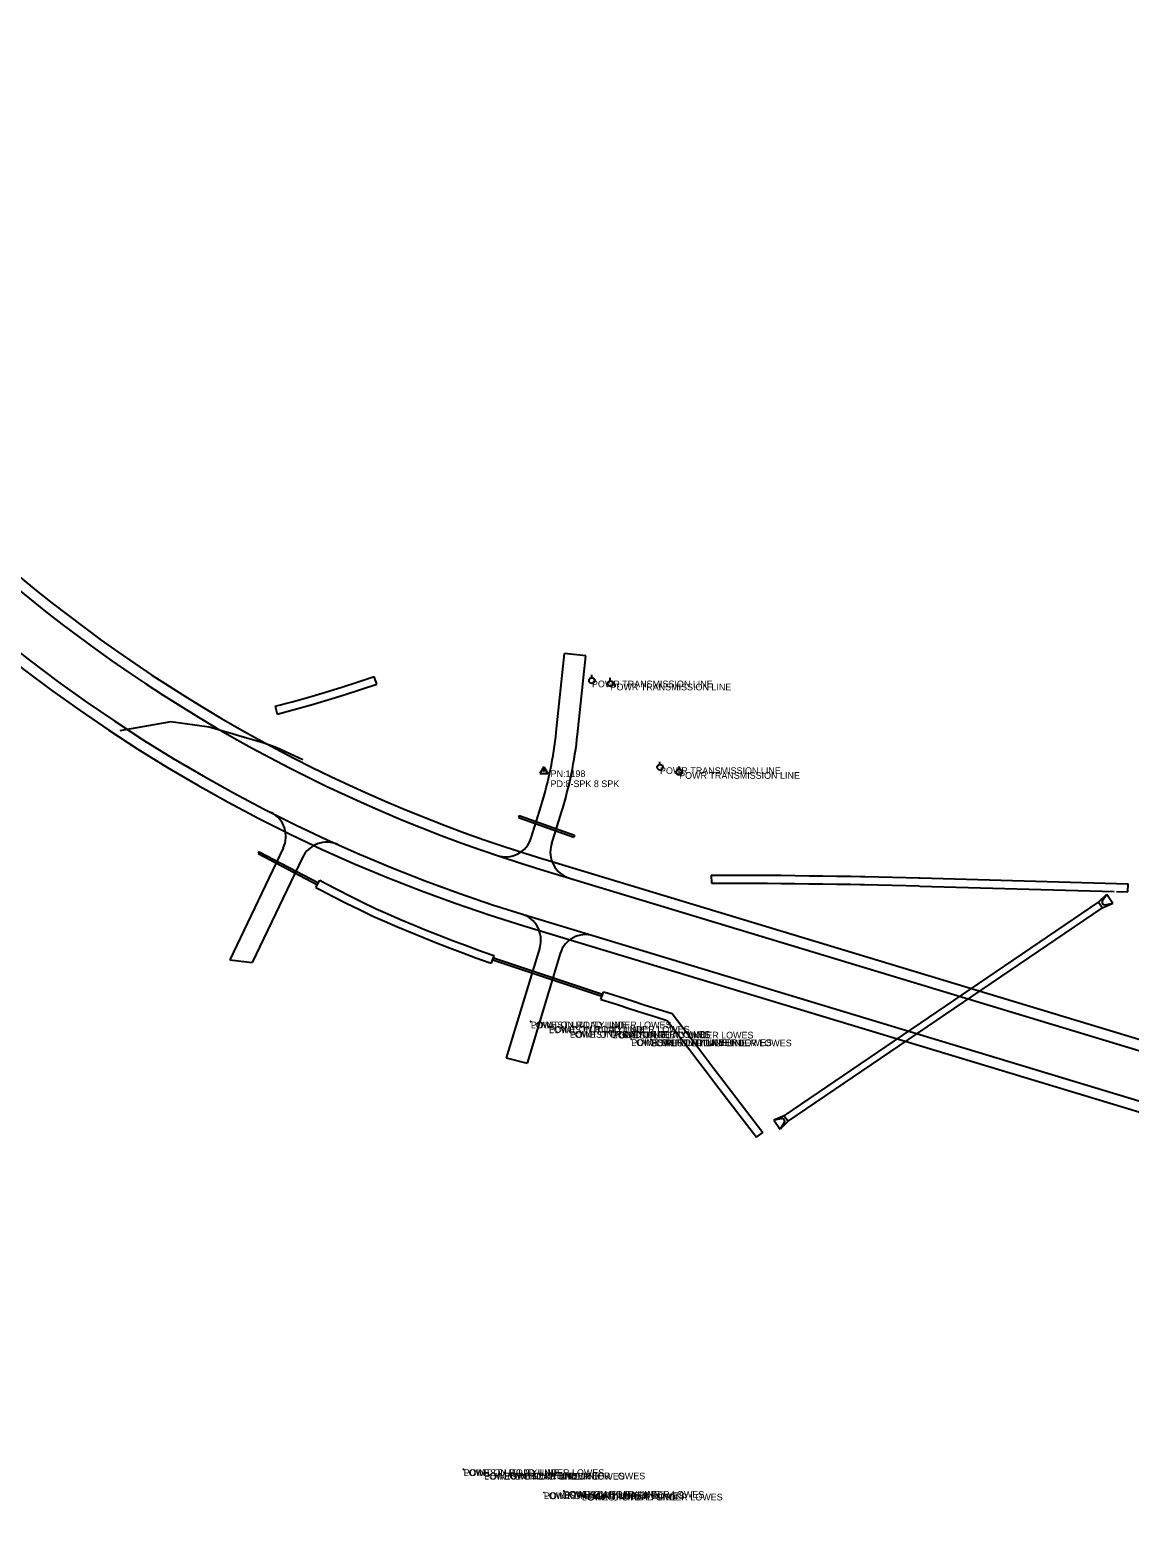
# Model space of a CAD drawing. Extents: x 978516 to 993312, y 1836504 to 1846212.
# Drawn here: x 981023 to 981845, y 1838000 to 1839127 of the extents above; entities that cross this region are included whole.
import ezdxf

# ---------------------------------------------------------------- set-up
doc = ezdxf.new("R2010")
doc.units = 0
for name, color, linetype in [('DELINEATION AREAS', 7, 'Continuous'), ('R_CONCRETE', 7, 'Continuous'), ('R_Drainage', 7, 'Continuous'), ('R_Proposed Road', 7, 'Continuous'), ('S_ELECTRIC_UTILITIES_ANNOT', 7, 'Continuous'), ('S_SECONDARY_CTL', 7, 'Continuous'), ('S_SECONDARY_CTL_ANNOT', 7, 'Continuous'), ('S_STREAM', 7, 'Continuous'), ('S_SURVEY_TEXT_ANNOT', 7, 'Continuous'), ('S_UTILITY_POLE', 7, 'Continuous'), ('S_UTILITY_POLE_ANNOT', 7, 'Continuous'), ('S_UTL_PT_SYM', 7, 'Continuous')]:
    doc.layers.add(name, color=color, linetype=linetype)

msp = doc.modelspace()

# ---------------------------------------------------------------- linework, layer by layer
at = {"layer": 'DELINEATION AREAS'}
for p, q in [((981367.7, 1838429.4), (981369.6, 1838435.1)), ((981449.4, 1838402.4), (981451.3, 1838408.1))]:
    msp.add_line(p, q, dxfattribs=at)
at = {"layer": 'R_CONCRETE'}
for p, q in [((981282, 1838638), (981280, 1838643.7)), ((981206, 1838621.4), (981207.5, 1838615.6)), ((981236.4, 1838486.1), (981239.2, 1838491.4)), ((981531.9, 1838495.3), (981532, 1838489.3)), ((981843.3, 1838482.8), (981843.5, 1838488.8)), ((981565.8, 1838299.4), (981570.5, 1838303))]:
    msp.add_line(p, q, dxfattribs=at)
for points in [[(981206, 1838621.4), (981218.6, 1838624.7), (981231.1, 1838628.2), (981243.5, 1838631.9), (981255.8, 1838635.7), (981267.9, 1838639.6), (981280, 1838643.7)], [(981207.5, 1838615.6), (981220.2, 1838618.9), (981232.7, 1838622.5), (981245.2, 1838626.1), (981257.6, 1838629.9), (981269.8, 1838633.9), (981282, 1838638)], [(981236.4, 1838486.1), (981240.4, 1838484), (981249.7, 1838479.1), (981259.1, 1838474.4), (981268.5, 1838469.7), (981277.9, 1838465.1), (981278.9, 1838464.6), (981287.6, 1838460.8), (981297.3, 1838456.7), (981307, 1838452.6), (981316.7, 1838448.6), (981326.4, 1838444.7), (981336.3, 1838440.9), (981346.1, 1838437.2), (981356, 1838433.5), (981365.9, 1838430), (981367.7, 1838429.4)], [(981239.2, 1838491.4), (981243.2, 1838489.3), (981252.4, 1838484.5), (981261.8, 1838479.7), (981271.1, 1838475.1), (981280.5, 1838470.5), (981281.4, 1838470.1), (981290, 1838466.3), (981299.6, 1838462.2), (981309.2, 1838458.1), (981318.9, 1838454.2), (981328.6, 1838450.3), (981338.4, 1838446.5), (981348.2, 1838442.8), (981358, 1838439.2), (981367.9, 1838435.7), (981369.6, 1838435.1)], [(981531.9, 1838495.3), (981542.4, 1838495.3), (981552.9, 1838495.3), (981556, 1838495.3), (981563.3, 1838495.2), (981573.7, 1838495.2), (981584.2, 1838495.1), (981594.6, 1838495), (981605, 1838494.8), (981615.4, 1838494.7), (981625.8, 1838494.5), (981636.2, 1838494.4), (981643.4, 1838494.2), (981646.6, 1838494.2), (981657, 1838493.9), (981667.4, 1838493.7), (981677.7, 1838493.4), (981687, 1838493.2), (981688.1, 1838493.1), (981843.5, 1838488.8)], [(981532, 1838489.3), (981542.4, 1838489.3), (981552.9, 1838489.3), (981555.9, 1838489.3), (981563.3, 1838489.3), (981573.7, 1838489.2), (981584.1, 1838489.1), (981594.5, 1838489), (981604.9, 1838488.8), (981615.3, 1838488.7), (981625.7, 1838488.5), (981636.1, 1838488.4), (981643.3, 1838488.2), (981646.5, 1838488.2), (981656.8, 1838487.9), (981667.2, 1838487.7), (981677.6, 1838487.4), (981686.9, 1838487.2), (981687.9, 1838487.1), (981833, 1838483.1)], [(981834.9, 1838483), (981843.3, 1838482.8)], [(981451.3, 1838408.1), (981454, 1838407.2), (981463.6, 1838404.2), (981473.1, 1838401.2), (981482.6, 1838398.1), (981492.2, 1838395.2), (981502.6, 1838391.9), (981510.7, 1838381.3), (981518.1, 1838371.5), (981520.3, 1838368.6), (981525.6, 1838361.6), (981533.1, 1838351.8), (981540.6, 1838342.1), (981570.5, 1838303)], [(981449.4, 1838402.4), (981452.2, 1838401.5), (981461.7, 1838398.5), (981471.3, 1838395.4), (981480.8, 1838392.4), (981490.4, 1838389.4), (981499, 1838386.7), (981505.9, 1838377.7), (981513.4, 1838367.8), (981515.6, 1838364.9), (981520.8, 1838358), (981528.3, 1838348.2), (981535.8, 1838338.4), (981565.8, 1838299.4)]]:
    msp.add_lwpolyline(points, dxfattribs=at)
at = {"layer": 'R_Drainage'}
for p, q in [((981388.2, 1838539.7), (981387.7, 1838538.3)), ((981387.7, 1838538.3), (981429.2, 1838523.6)), ((981388.2, 1838539.7), (981429.7, 1838525)), ((981429.7, 1838525), (981429.2, 1838523.6)), ((981193.9, 1838512.6), (981193.2, 1838511.3)), ((981193.2, 1838511.3), (981237.5, 1838488.1)), ((981193.9, 1838512.6), (981238.2, 1838489.4)), ((981586.5, 1838315.5), (981821.5, 1838475)), ((981821.5, 1838475), (981827.5, 1838480.9)), ((981821.5, 1838475), (981824.3, 1838470.9)), ((981824.3, 1838470.9), (981832, 1838474.3)), ((981824.4, 1838476.2), (981827.5, 1838480.9)), ((981826.3, 1838473.1), (981832, 1838474.3)), ((981827.5, 1838480.9), (981832, 1838474.3)), ((981589.3, 1838311.4), (981824.3, 1838470.9)), ((981368.5, 1838431.7), (981369, 1838433.1)), ((981450.1, 1838404.6), (981368.5, 1838431.7)), ((981450.6, 1838406), (981369, 1838433.1)), ((981450.1, 1838404.6), (981450.6, 1838406)), ((981586.5, 1838315.5), (981578.8, 1838312.1)), ((981584.3, 1838313.2), (981578.8, 1838312.1)), ((981578.8, 1838312.1), (981583.3, 1838305.4)), ((981589.3, 1838311.4), (981583.3, 1838305.4)), ((981586.5, 1838310.3), (981583.3, 1838305.4)), ((981586.5, 1838315.5), (981589.3, 1838311.4))]:
    msp.add_line(p, q, dxfattribs=at)
for centre, start, end in [((981826.1, 1838475.1), 146.3851, 287.2155), ((981584.8, 1838311.3), 321.1203, 101.9507)]:
    msp.add_arc(centre, 2, start, end, dxfattribs=at)
at = {"layer": 'R_Proposed Road'}
for p, q in [((981416, 1838602), (981422.3, 1838660.9)), ((981438.2, 1838659.2), (981422.3, 1838660.9)), ((981431.9, 1838600.3), (981438.2, 1838659.2)), ((981397.3, 1838523), (981404.7, 1838547.1)), ((981412.5, 1838518.1), (981420, 1838542.4)), ((981404.5, 1838499.5), (983638.5, 1837823.6)), ((981406.9, 1838507.1), (983640.8, 1837831.3)), ((981394.1, 1838465), (983628.1, 1837789.2)), ((981391.8, 1838457.4), (983625.8, 1837781.5)), ((981403.7, 1838441.2), (981378.7, 1838358.7)), ((981171.9, 1838431.9), (981188.8, 1838430)), ((981419, 1838436.6), (981394.3, 1838354.8)), ((981378.7, 1838358.7), (981394.3, 1838354.8))]:
    msp.add_line(p, q, dxfattribs=at)
for points in [[(981212, 1838515.4), (981171.9, 1838431.9)], [(981226.4, 1838508.5), (981188.8, 1838430)]]:
    msp.add_lwpolyline(points, dxfattribs=at)
for centre, radius, start, end in [((981731.1, 1839579.1), 1127.9, 152.2175, 253.1679), ((981731.1, 1839579.1), 1119.9, 152.2175, 253.1679), ((981731.1, 1839579.1), 1171.9, 171.8699, 253.1679), ((981731.1, 1839579.1), 1163.9, 171.8699, 253.1679), ((981125.7, 1838633.1), 292, 342.87, 353.8875), ((981125.7, 1838633.1), 308, 342.87, 353.8875), ((981193.9, 1838524.1), 20, 334.3699, 63.0147), ((981244.4, 1838499.8), 20, 65.7251, 154.3699), ((981378.2, 1838528.9), 20, 251.4218, 342.87), ((981431.6, 1838512.2), 20, 162.87, 253.1679), ((981384.5, 1838447), 20, 343.1679, 72.9762), ((981438.1, 1838430.8), 20, 73.1679, 163.1679)]:
    msp.add_arc(centre, radius, start, end, dxfattribs=at)
at = {"layer": 'S_SECONDARY_CTL'}
for p, q in [((981406.8, 1838576.1), (981403.8, 1838571.2)), ((981406.8, 1838576.1), (981409.7, 1838571.2)), ((981403.8, 1838571.2), (981409.7, 1838571.2))]:
    msp.add_line(p, q, dxfattribs=at)
for radius in [0.311, 0.183, 0.103]:
    msp.add_circle((981406.8, 1838573.5), radius, dxfattribs=at)
at = {"layer": 'S_STREAM'}
msp.add_lwpolyline([(981226.7, 1838581.3), (981213.5, 1838587.4), (981206.6, 1838590.6), (981196.6, 1838594.2), (981156.6, 1838605.9), (981128, 1838609.7), (981089.7, 1838603.1)], dxfattribs=at)
at = {"layer": 'S_UTILITY_POLE'}
for p, q in [((981442.6, 1838642.7), (981442.6, 1838644.8)), ((981456.4, 1838640.5), (981456.4, 1838642.6)), ((981493.5, 1838577.9), (981493.5, 1838580)), ((981507.8, 1838574.3), (981507.8, 1838576.4))]:
    msp.add_line(p, q, dxfattribs=at)
for centre in [(981442.7, 1838640.6), (981456.6, 1838638.3), (981493.6, 1838575.8), (981507.9, 1838572.2)]:
    msp.add_circle(centre, 2.13, dxfattribs=at)
at = {"layer": 'S_UTL_PT_SYM'}
for points in [[(981397, 1838385.8), (981397, 1838385.9), (981397, 1838385.8), (981396.9, 1838385.8), (981397, 1838385.8), (981397, 1838385.8), (981397, 1838385.8), (981397, 1838385.8)], [(981410.6, 1838382.1), (981410.6, 1838382.2), (981410.6, 1838382.1), (981410.6, 1838382.1), (981410.6, 1838382.1), (981410.6, 1838382.1), (981410.6, 1838382.1), (981410.7, 1838382.1)], [(981426.2, 1838378.7), (981426.2, 1838378.8), (981426.2, 1838378.7), (981426.2, 1838378.7), (981426.2, 1838378.7), (981426.2, 1838378.7), (981426.2, 1838378.7), (981426.3, 1838378.7)], [(981458.3, 1838378.2), (981458.3, 1838378.2), (981458.3, 1838378.2), (981458.3, 1838378.2), (981458.3, 1838378.2), (981458.3, 1838378.1), (981458.3, 1838378.2), (981458.4, 1838378.2)], [(981472.1, 1838372.6), (981472.1, 1838372.7), (981472.1, 1838372.6), (981472.1, 1838372.6), (981472.1, 1838372.6), (981472.1, 1838372.6), (981472.1, 1838372.6), (981472.2, 1838372.6)], [(981486.9, 1838372.3), (981486.9, 1838372.3), (981486.9, 1838372.3), (981486.8, 1838372.3), (981486.9, 1838372.3), (981486.9, 1838372.2), (981486.9, 1838372.3), (981486.9, 1838372.3)], [(981346.8, 1838051.3), (981346.8, 1838051.3), (981346.8, 1838051.3), (981346.7, 1838051.3), (981346.8, 1838051.3), (981346.8, 1838051.2), (981346.8, 1838051.3), (981346.8, 1838051.3)], [(981362.1, 1838048.6), (981362.1, 1838048.6), (981362.1, 1838048.6), (981362.1, 1838048.6), (981362.1, 1838048.6), (981362.1, 1838048.5), (981362.1, 1838048.6), (981362.2, 1838048.6)], [(981377.4, 1838048.8), (981377.4, 1838048.8), (981377.4, 1838048.8), (981377.3, 1838048.8), (981377.4, 1838048.8), (981377.4, 1838048.7), (981377.4, 1838048.8), (981377.4, 1838048.8)], [(981421.6, 1838035), (981421.6, 1838035.1), (981421.6, 1838035), (981421.6, 1838035), (981421.6, 1838035), (981421.6, 1838035), (981421.6, 1838035), (981421.7, 1838035)], [(981406.8, 1838034), (981406.8, 1838034), (981406.8, 1838034), (981406.7, 1838034), (981406.8, 1838034), (981406.8, 1838033.9), (981406.8, 1838034), (981406.8, 1838034)], [(981435.3, 1838033), (981435.3, 1838033.1), (981435.3, 1838033), (981435.2, 1838033), (981435.3, 1838033), (981435.3, 1838033), (981435.3, 1838033), (981435.3, 1838033)]]:
    msp.add_lwpolyline(points, dxfattribs=at)

# ---------------------------------------------------------------- texts
at = {"layer": 'S_ELECTRIC_UTILITIES_ANNOT'}
for p in [(981397, 1838380.8), (981410.6, 1838377.1), (981426.2, 1838373.7), (981458.3, 1838373.2), (981472.1, 1838367.6), (981486.9, 1838367.3), (981346.8, 1838046.3), (981362.1, 1838043.6), (981377.4, 1838043.8), (981421.6, 1838030), (981406.8, 1838029), (981435.3, 1838028)]:
    msp.add_text('LOWEST UTILITY LINE', height=5, dxfattribs=at).set_placement(p)
at = {"layer": 'S_SECONDARY_CTL'}
msp.add_text('TV', height=1.5, dxfattribs=at).set_placement((981405.6, 1838571.5))
at = {"layer": 'S_SECONDARY_CTL_ANNOT'}
for s, p in [('PN:1198', (981411.8, 1838568.5)), ('PD:8-SPK 8 SPK', (981411.8, 1838561))]:
    msp.add_text(s, height=5, dxfattribs=at).set_placement(p)
at = {"layer": 'S_SURVEY_TEXT_ANNOT'}
for p in [(981397, 1838380.8), (981410.6, 1838377.6), (981426.2, 1838373.7), (981458.3, 1838373.2), (981472.1, 1838367.6), (981486.9, 1838367.3), (981346.8, 1838046.3), (981362.1, 1838043.6), (981377.4, 1838043.8), (981421.6, 1838030), (981406.8, 1838029), (981435.3, 1838028)]:
    msp.add_text('POINT ON ROAD UNDER LOWES', height=5, dxfattribs=at).set_placement(p)
at = {"layer": 'S_UTILITY_POLE_ANNOT'}
for p in [(981442.7, 1838635.6), (981456.6, 1838633.3), (981493.6, 1838570.8), (981507.9, 1838567.2)]:
    msp.add_text('POWR TRANSMISSION LINE', height=5, dxfattribs=at).set_placement(p)

doc.saveas('drawing.dxf')
